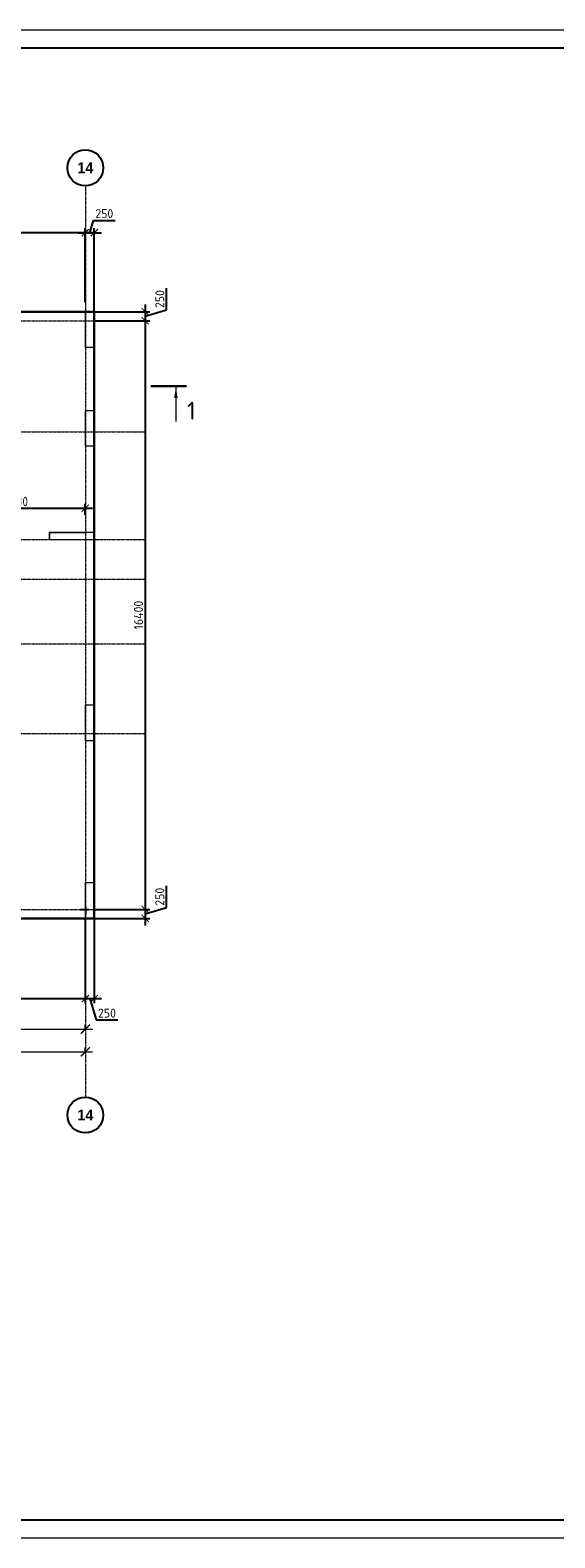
# Model space of a CAD drawing. Header units: millimetres. Extents: x -42044588 to 856694, y -806701 to 941911.
# Tile 798 of 1056: x -151105 to -136504, y -254918 to -212918. Entities that reach past the tile are written whole.
import ezdxf

# ---------------------------------------------------------------- set-up
doc = ezdxf.new("R2010")
doc.units = ezdxf.units.MM
for name, pattern in [('______5', [1100, 800, -100, 100, -100]), ('DASHED', [7, 5, -2, 0]), ('осевая', [50.8, 31.75, -6.35, 6.35, -6.35])]:
    doc.linetypes.add(name, pattern=pattern)
doc.layers.add('Колонна_ бетон', color=7, linetype='Continuous', lineweight=50, true_color=0xb4b496)
for name, color, linetype, lineweight in [('Оси', 40, '______5', 18), ('Перекрытие ж_бетон', 1, 'Continuous', 30), ('РАЗМЕРЫ', 1, 'Continuous', 9), ('СТЕНЫ', 3, 'Continuous', 30), ('ТОНКИЕ', 7, 'Continuous', 9), ('Узлы', 7, 'Continuous', 0)]:
    doc.layers.add(name, color=color, linetype=linetype, lineweight=lineweight)
doc.layers.add('ТОЛСТЫЕ_ОСНОВНЫЕ', color=6, linetype='Continuous')
doc.styles.add('Century Gothic', font='GOTHIC.TTF')
doc.styles.add('GOST-2.304_Type-B', font='GOST_Common.ttf')
doc.dimstyles.new('СПДС', dxfattribs={"dimscale": 100, "dimtxt": 2.5, "dimasz": 2, "dimexe": 1.25, "dimexo": 0, "dimtad": 1, "dimdec": 0, "dimrnd": 5, "dimtxsty": 'GOST-2.304_Type-B', "dimblk": 'ARCHTICK', "dimcen": 2.5, "dimdle": 2, "dimclrd": 1, "dimclre": 1, "dimclrt": 1, "dimadec": 0, "dimazin": 2, "dimtfac": 0.75, "dimtdec": 0, "dimtmove": 1, "dimatfit": 3, "dimfxl": 0, "dimtolj": 1, "dimarcsym": 0})

# ---------------------------------------------------------------- blocks, each defined once
blk = doc.blocks.new('_ArchTick')
at = {"color": 0, "linetype": 'ByBlock', "const_width": 0.15}
blk.add_lwpolyline([(-0.5, -0.5), (0.5, 0.5)], dxfattribs=at)
blk = doc.blocks.new('*D6710')
at = {"color": 1, "lineweight": -2, "transparency": 16777216}
for p, q in [((-85905, -346670), (-38705, -346670)), ((-85705, -346670), (-85705, -346545)), ((-38905, -346670), (-38905, -346545))]:
    blk.add_line(p, q, dxfattribs=at)
at = {"layer": 'DEFPOINTS', "color": 0, "transparency": 16777216}
for p in [(-85705, -346670), (-38905, -346670), (-38905, -346670)]:
    blk.add_point(p, dxfattribs=at)
at = {"color": 1, "lineweight": -2, "transparency": 16777216, "xscale": 250, "yscale": 250, "zscale": 250, "rotation": 180}
blk.add_blockref('_ArchTick', (-85705, -346670), dxfattribs=at)
at = {"color": 1, "lineweight": -2, "transparency": 16777216, "xscale": 250, "yscale": 250, "zscale": 250}
blk.add_blockref('_ArchTick', (-38905, -346670), dxfattribs=at)
at = {"color": 1, "transparency": 16777216, "insert": (-67487, -346445), "char_height": 250, "width": 104166.67, "attachment_point": 5, "style": 'GOST-2.304_Type-B'}
blk.add_mtext('\\A1;46800', dxfattribs=at)
blk = doc.blocks.new('NSY101')
at = {"color": 0, "linetype": 'ByBlock', "lineweight": -2}
blk.add_circle((0, 0), 50, dxfattribs=at)
blk = doc.blocks.new('СЛОЖНЫЙ_ОБЪЕКТ_21')
at = {"layer": 'Оси', "color": 16, "linetype": 'Continuous', "lineweight": 25, "transparency": 33554687, "xscale": 9.999999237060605, "yscale": 9.999999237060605, "zscale": 9.999999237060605}
blk.add_blockref('NSY101', (51513, -989), dxfattribs=at)
at = {"layer": 'Оси', "color": 16, "linetype": 'Continuous', "lineweight": 25, "transparency": 33554687, "insert": (51513, -989), "char_height": 300, "width": 620, "attachment_point": 5, "style": 'Century Gothic'}
blk.add_mtext('\\A1;{\\fCentury Gothic|i0|b1;\\H300.000000;\\W1.000000;\\C16;14}\\P', dxfattribs=at)
blk = doc.blocks.new('СЛОЖНЫЙ_ОБЪЕКТ_41')
at = {"layer": 'Оси', "color": 16, "linetype": 'Continuous', "lineweight": 25, "transparency": 33554687, "xscale": 9.999999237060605, "yscale": 9.999999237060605, "zscale": 9.999999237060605}
blk.add_blockref('NSY101', (51513, -43009), dxfattribs=at)
at = {"layer": 'Оси', "color": 16, "linetype": 'Continuous', "lineweight": 25, "transparency": 33554687, "insert": (51513, -43009), "char_height": 300, "width": 620, "attachment_point": 5, "style": 'Century Gothic'}
blk.add_mtext('\\A1;{\\fCentury Gothic|i0|b1;\\H300.000000;\\W1.000000;\\C16;14}\\P', dxfattribs=at)
blk = doc.blocks.new('*D6728')
at = {"color": 1, "lineweight": -2, "transparency": 16777216}
for p, q in [((-45305, -346039), (-38705, -346039)), ((-45105, -346039), (-45105, -345914)), ((-38905, -346039), (-38905, -345914))]:
    blk.add_line(p, q, dxfattribs=at)
at = {"layer": 'DEFPOINTS', "color": 0, "transparency": 16777216}
for p in [(-45105, -346039), (-38905, -346039), (-38905, -346039)]:
    blk.add_point(p, dxfattribs=at)
at = {"color": 1, "lineweight": -2, "transparency": 16777216, "xscale": 250, "yscale": 250, "zscale": 250, "rotation": 180}
blk.add_blockref('_ArchTick', (-45105, -346039), dxfattribs=at)
at = {"color": 1, "lineweight": -2, "transparency": 16777216, "xscale": 250, "yscale": 250, "zscale": 250}
blk.add_blockref('_ArchTick', (-38905, -346039), dxfattribs=at)
at = {"color": 1, "transparency": 16777216, "insert": (-42030, -345814), "char_height": 250, "width": 83333.33, "attachment_point": 5, "style": 'GOST-2.304_Type-B'}
blk.add_mtext('\\A1;6200', dxfattribs=at)
blk = doc.blocks.new('*D703')
at = {"layer": 'DEFPOINTS', "color": 0, "transparency": 16777216}
for p in [(-149320, -218561), (-149570, -220492), (-149320, -220762)]:
    blk.add_point(p, dxfattribs=at)
at = {"layer": 'РАЗМЕРЫ', "color": 1, "lineweight": -2, "transparency": 16777216}
for p, q in [((-149445, -218561), (-149342, -218217)), ((-149342, -218217), (-148742, -218217)), ((-149770, -218561), (-149120, -218561)), ((-149570, -220492), (-149570, -218436)), ((-149320, -220762), (-149320, -218436))]:
    blk.add_line(p, q, dxfattribs=at)
at = {"layer": 'РАЗМЕРЫ', "color": 1, "lineweight": -2, "transparency": 16777216, "xscale": 200, "yscale": 200, "zscale": 200, "rotation": 180}
blk.add_blockref('_ArchTick', (-149570, -218561), dxfattribs=at)
at = {"layer": 'РАЗМЕРЫ', "color": 1, "lineweight": -2, "transparency": 16777216, "xscale": 200, "yscale": 200, "zscale": 200}
blk.add_blockref('_ArchTick', (-149320, -218561), dxfattribs=at)
at = {"layer": 'РАЗМЕРЫ', "color": 1, "lineweight": 0, "transparency": 16777216, "insert": (-149042, -218030), "char_height": 250, "attachment_point": 5, "style": 'GOST-2.304_Type-B'}
blk.add_mtext('\\A1;250', dxfattribs=at)
blk = doc.blocks.new('*D704')
at = {"layer": 'DEFPOINTS', "color": 0, "transparency": 16777216}
for p in [(-149320, -220762), (-149320, -221012), (-147903, -221012)]:
    blk.add_point(p, dxfattribs=at)
at = {"layer": 'РАЗМЕРЫ', "color": 1, "lineweight": -2, "transparency": 16777216}
for p, q in [((-147310, -220709), (-147310, -220109)), ((-149320, -220762), (-147778, -220762)), ((-147903, -220562), (-147903, -221212)), ((-147903, -220887), (-147310, -220709)), ((-149320, -221012), (-147778, -221012))]:
    blk.add_line(p, q, dxfattribs=at)
at = {"layer": 'РАЗМЕРЫ', "color": 1, "lineweight": -2, "transparency": 16777216, "xscale": 200, "yscale": 200, "zscale": 200}
for p, rotation in [((-147903, -220762), 90), ((-147903, -221012), 270)]:
    blk.add_blockref('_ArchTick', p, dxfattribs=dict(at, rotation=rotation))
at = {"layer": 'РАЗМЕРЫ', "color": 1, "lineweight": 0, "transparency": 16777216, "insert": (-147497, -220409), "char_height": 250, "attachment_point": 5, "rotation": 90, "style": 'GOST-2.304_Type-B'}
blk.add_mtext('\\A1;250', dxfattribs=at)
blk = doc.blocks.new('*D705')
at = {"layer": 'DEFPOINTS', "color": 0, "transparency": 16777216}
for p in [(-149320, -221012), (-149320, -237412), (-147903, -237412)]:
    blk.add_point(p, dxfattribs=at)
at = {"layer": 'РАЗМЕРЫ', "color": 1, "lineweight": -2, "transparency": 16777216}
for p, q in [((-147903, -220812), (-147903, -237612)), ((-149320, -221012), (-147778, -221012)), ((-149320, -237412), (-147778, -237412))]:
    blk.add_line(p, q, dxfattribs=at)
at = {"layer": 'РАЗМЕРЫ', "color": 1, "lineweight": -2, "transparency": 16777216, "xscale": 200, "yscale": 200, "zscale": 200}
for p, rotation in [((-147903, -221012), 90), ((-147903, -237412), 270)]:
    blk.add_blockref('_ArchTick', p, dxfattribs=dict(at, rotation=rotation))
at = {"layer": 'РАЗМЕРЫ', "color": 1, "lineweight": 0, "transparency": 16777216, "insert": (-148091, -229212), "char_height": 250, "attachment_point": 5, "rotation": 90, "style": 'GOST-2.304_Type-B'}
blk.add_mtext('\\A1;16400', dxfattribs=at)
blk = doc.blocks.new('*D706')
at = {"layer": 'DEFPOINTS', "color": 0, "transparency": 16777216}
for p in [(-149320, -237412), (-149320, -237662), (-147903, -237662)]:
    blk.add_point(p, dxfattribs=at)
at = {"layer": 'РАЗМЕРЫ', "color": 1, "lineweight": -2, "transparency": 16777216}
for p, q in [((-147310, -237359), (-147310, -236759)), ((-147903, -237212), (-147903, -237862)), ((-149320, -237412), (-147778, -237412)), ((-149320, -237662), (-147778, -237662)), ((-147903, -237537), (-147310, -237359))]:
    blk.add_line(p, q, dxfattribs=at)
at = {"layer": 'РАЗМЕРЫ', "color": 1, "lineweight": -2, "transparency": 16777216, "xscale": 200, "yscale": 200, "zscale": 200}
for p, rotation in [((-147903, -237412), 90), ((-147903, -237662), 270)]:
    blk.add_blockref('_ArchTick', p, dxfattribs=dict(at, rotation=rotation))
at = {"layer": 'РАЗМЕРЫ', "color": 1, "lineweight": 0, "transparency": 16777216, "insert": (-147497, -237059), "char_height": 250, "attachment_point": 5, "rotation": 90, "style": 'GOST-2.304_Type-B'}
blk.add_mtext('\\A1;250', dxfattribs=at)
blk = doc.blocks.new('*D707')
at = {"layer": 'DEFPOINTS', "color": 0, "transparency": 16777216}
for p in [(-149570, -237662), (-149320, -237662), (-149320, -239896)]:
    blk.add_point(p, dxfattribs=at)
at = {"layer": 'РАЗМЕРЫ', "color": 1, "lineweight": -2, "transparency": 16777216}
for p, q in [((-149570, -237662), (-149570, -240021)), ((-149320, -237662), (-149320, -240021)), ((-149770, -239896), (-149120, -239896)), ((-149445, -239896), (-149267, -240490)), ((-149267, -240490), (-148667, -240490))]:
    blk.add_line(p, q, dxfattribs=at)
at = {"layer": 'РАЗМЕРЫ', "color": 1, "lineweight": -2, "transparency": 16777216, "xscale": 200, "yscale": 200, "zscale": 200, "rotation": 180}
blk.add_blockref('_ArchTick', (-149570, -239896), dxfattribs=at)
at = {"layer": 'РАЗМЕРЫ', "color": 1, "lineweight": -2, "transparency": 16777216, "xscale": 200, "yscale": 200, "zscale": 200}
blk.add_blockref('_ArchTick', (-149320, -239896), dxfattribs=at)
at = {"layer": 'РАЗМЕРЫ', "color": 1, "lineweight": 0, "transparency": 16777216, "insert": (-148967, -240302), "char_height": 250, "attachment_point": 5, "style": 'GOST-2.304_Type-B'}
blk.add_mtext('\\A1;250', dxfattribs=at)
blk = doc.blocks.new('*D713')
at = {"layer": 'DEFPOINTS', "color": 0, "transparency": 16777216}
for p in [(-149570, -238289), (-169270, -239317), (-149570, -239896)]:
    blk.add_point(p, dxfattribs=at)
at = {"layer": 'РАЗМЕРЫ', "color": 1, "lineweight": -2, "transparency": 16777216}
for p, q in [((-149570, -238289), (-149570, -240021)), ((-169270, -239317), (-169270, -240021)), ((-169470, -239896), (-149370, -239896))]:
    blk.add_line(p, q, dxfattribs=at)
at = {"layer": 'РАЗМЕРЫ', "color": 1, "lineweight": -2, "transparency": 16777216, "xscale": 200, "yscale": 200, "zscale": 200, "rotation": 180}
blk.add_blockref('_ArchTick', (-169270, -239896), dxfattribs=at)
at = {"layer": 'РАЗМЕРЫ', "color": 1, "lineweight": -2, "transparency": 16777216, "xscale": 200, "yscale": 200, "zscale": 200}
blk.add_blockref('_ArchTick', (-149570, -239896), dxfattribs=at)
at = {"layer": 'РАЗМЕРЫ', "color": 1, "lineweight": 0, "transparency": 16777216, "insert": (-159420, -239708), "char_height": 250, "attachment_point": 5, "style": 'GOST-2.304_Type-B'}
blk.add_mtext('\\A1;19700', dxfattribs=at)
blk = doc.blocks.new('подложка стн 1-го этажа')
at = {"layer": 'Колонна_ бетон', "color": 252, "linetype": 'DASHED', "lineweight": 0, "ltscale": 0.5, "true_color": 0x939598, "transparency": 33554687}
for p, q in [((54844, 26112, -200), (54844, 26112, -200)), ((55094, 26362, -200), (55094, 26362, -200)), ((54844, 9712, -200), (54844, 9712, -200)), ((55094, 9462, -200), (55094, 9462, -200))]:
    blk.add_line(p, q, dxfattribs=at)
for points, elevation in [([(54844, 26362), (55094, 26362), (55094, 25362), (54844, 25362)], -560), ([(54844, 23612), (55094, 23612), (55094, 22612), (54844, 22612)], -360), ([(54844, 23612), (55094, 23612), (55094, 22612), (54844, 22612)], -560), ([(55094, 20212), (53844, 20212), (53844, 20012), (55094, 20012)], -560), ([(54844, 15412), (55094, 15412), (55094, 14412), (54844, 14412)], -560), ([(54844, 10462), (55094, 10462), (55094, 9462), (54844, 9462)], -360)]:
    blk.add_lwpolyline(points, close=True, dxfattribs=dict(at, elevation=elevation))
at = {"layer": 'СТЕНЫ', "color": 252, "linetype": 'DASHED', "lineweight": 0, "ltscale": 0.5, "true_color": 0x939598, "transparency": 33554687}
for p, q in [((53844, 20212, -200), (54844, 20212, -200)), ((53844, 20012, -200), (53844, 20212, -200)), ((53844, 20212, -200), (53844, 20212, -200)), ((54844, 20212, -200), (54844, 20212, -200)), ((53844, 20012, -200), (53844, 20012, -200)), ((53844, 20012, -200), (54844, 20012, -200)), ((54844, 20012, -200), (54844, 20012, -200))]:
    blk.add_line(p, q, dxfattribs=at)
blk = doc.blocks.new('ramka-bez-shtampa2')
at = {"layer": 'ТОЛСТЫЕ_ОСНОВНЫЕ', "color": 6}
blk.add_lwpolyline([(20, 5), (886, 5), (886, 415), (20, 415)], close=True, dxfattribs=at)
at = {"layer": 'ТОНКИЕ'}
blk.add_lwpolyline([(0, 0), (891, 0), (891, 420), (0, 420)], close=True, dxfattribs=at)
blk = doc.blocks.new('*D772')
at = {"layer": 'DEFPOINTS', "color": 0, "transparency": 16777216}
for p in [(-174970, -218561), (-174970, -218971), (-149570, -219080)]:
    blk.add_point(p, dxfattribs=at)
at = {"layer": 'РАЗМЕРЫ', "color": 1, "lineweight": -2, "transparency": 16777216}
for p, q in [((-149370, -218561), (-175170, -218561)), ((-174970, -218971), (-174970, -218436)), ((-149570, -219080), (-149570, -218436))]:
    blk.add_line(p, q, dxfattribs=at)
at = {"layer": 'РАЗМЕРЫ', "color": 1, "lineweight": -2, "transparency": 16777216, "xscale": 200, "yscale": 200, "zscale": 200, "rotation": 180}
blk.add_blockref('_ArchTick', (-174970, -218561), dxfattribs=at)
at = {"layer": 'РАЗМЕРЫ', "color": 1, "lineweight": -2, "transparency": 16777216, "xscale": 200, "yscale": 200, "zscale": 200}
blk.add_blockref('_ArchTick', (-149570, -218561), dxfattribs=at)
at = {"layer": 'РАЗМЕРЫ', "color": 1, "lineweight": 0, "transparency": 16777216, "insert": (-162270, -218374), "char_height": 250, "attachment_point": 5, "style": 'GOST-2.304_Type-B'}
blk.add_mtext('\\A1;25400', dxfattribs=at)
blk = doc.blocks.new('*D3333')
at = {"layer": 'DEFPOINTS', "color": 0, "transparency": 16777216}
for p in [(-149570, -226236), (-149570, -226423), (-153450, -227012, 360)]:
    blk.add_point(p, dxfattribs=at)
at = {"layer": 'РАЗМЕРЫ', "color": 1, "lineweight": -2, "transparency": 16777216}
for p, q in [((-153650, -226236), (-149370, -226236)), ((-153450, -227012), (-153450, -226111)), ((-149570, -226423), (-149570, -226111))]:
    blk.add_line(p, q, dxfattribs=at)
at = {"layer": 'РАЗМЕРЫ', "color": 1, "lineweight": -2, "transparency": 16777216, "xscale": 200, "yscale": 200, "zscale": 200, "rotation": 180}
blk.add_blockref('_ArchTick', (-153450, -226236), dxfattribs=at)
at = {"layer": 'РАЗМЕРЫ', "color": 1, "lineweight": -2, "transparency": 16777216, "xscale": 200, "yscale": 200, "zscale": 200}
blk.add_blockref('_ArchTick', (-149570, -226236), dxfattribs=at)
at = {"layer": 'РАЗМЕРЫ', "color": 1, "lineweight": 0, "transparency": 16777216, "insert": (-151510, -226049), "char_height": 250, "attachment_point": 5, "style": 'GOST-2.304_Type-B'}
blk.add_mtext('\\A1;3880', dxfattribs=at)
blk = doc.blocks.new('блочина')
for p, q in [((150270, 50880), (150508, 50880)), ((150413, 50955), (150413, 50741))]:
    blk.add_line(p, q)
at = {"color": 4, "lineweight": 30, "elevation": -360}
blk.add_lwpolyline([(130360, 62456), (130410, 62456), (130410, 62406), (130360, 62406)], close=True, dxfattribs=at)
at = {"color": 4, "lineweight": 30}
blk.add_lwpolyline([(123862, 60951), (123462, 60951), (123462, 60001), (123862, 60001)], close=True, dxfattribs=at)
at = {"layer": 'Перекрытие ж_бетон', "color": 4}
for points in [[(140763, 63798), (140763, 63398), (140413, 63398), (140413, 63798)], [(140861, 63400), (140861, 63800), (141511, 63800), (141511, 63400)], [(143317, 63300), (143717, 63300), (143717, 62080), (143317, 62080)], [(135753, 62200), (135753, 62600), (137153, 62600), (137153, 62200)], [(137233, 62598), (137233, 62198), (137633, 62198), (137633, 62598)], [(114883, 62278), (114663, 62278), (114663, 61878), (114883, 61878)], [(114983, 61880), (114983, 62280), (116263, 62280), (116263, 61880)], [(116763, 62278), (116363, 62278), (116363, 61878), (116763, 61878)], [(132913, 62278), (132693, 62278), (132693, 61878), (132913, 61878)], [(133013, 61880), (133013, 62280), (134413, 62280), (134413, 61880)], [(134513, 62278), (134513, 61878), (134913, 61878), (134913, 62278)], [(108013, 60560), (107613, 60560), (107613, 62150), (108013, 62150)], [(130413, 60880), (130413, 61480), (129613, 61480), (129613, 60880)], [(146133, 61378), (146533, 61378), (146533, 60138), (146133, 60138)], [(117363, 60978), (117363, 60578), (116963, 60578), (116963, 60978)], [(113163, 60000), (113163, 60580), (112363, 60580), (112363, 60000)], [(130413, 60000), (130413, 60700), (129613, 60700), (129613, 60000)], [(140413, 60455), (140413, 60855), (141513, 60855), (141513, 60455)], [(107613, 60478), (108013, 60478), (108013, 60078), (107613, 60078)], [(118913, 60130), (118913, 60380), (118513, 60380), (118513, 60130)], [(141413, 60030), (141013, 60030), (141013, 60280), (141413, 60280)], [(109050, 56280), (108600, 56280), (108600, 58060), (109050, 58060)], [(112213, 57979), (112213, 58229), (111813, 58229), (111813, 57979)], [(116013, 58102), (115873, 58102), (115873, 57972), (116013, 57972)], [(116403, 58102), (116133, 58102), (116133, 57972), (116403, 57972)], [(116793, 58102), (116523, 58102), (116523, 57972), (116793, 57972)], [(121013, 57662), (121013, 58202), (120413, 58202), (120413, 57662)], [(131113, 58158), (131113, 57678), (130713, 57678), (130713, 58158)], [(131213, 57720), (131213, 58120), (131887, 58120), (131887, 57720)], [(135313, 58158), (135713, 58158), (135713, 57678), (135313, 57678)], [(135813, 57720), (135813, 58120), (137213, 58120), (137213, 57720)], [(137413, 58158), (137863, 58158), (137863, 57678), (137413, 57678)], [(137963, 57720), (137963, 58120), (138633, 58120), (138633, 57720)], [(142763, 57580), (142763, 58130), (142163, 58130), (142163, 57580)], [(143213, 58078), (143213, 57498), (142862, 57498), (142862, 58078)], [(143313, 57500), (143313, 58080), (144013, 58080), (144013, 57500)], [(133163, 57680), (133163, 57930), (132763, 57930), (132763, 57680)], [(144613, 57478), (144613, 57078), (144213, 57078), (144213, 57478)], [(144693, 57080), (144693, 57480), (145833, 57480), (145833, 57080)], [(108593, 56178), (109042, 56178), (109042, 55778), (108593, 55778)], [(122813, 55778), (122563, 55778), (122563, 55978), (122813, 55978)], [(122913, 55780), (122913, 56180), (124313, 56180), (124313, 55780)], [(124813, 55780), (124413, 55780), (124413, 56180), (124813, 56180)], [(125443, 55600), (125443, 56000), (127163, 56000), (127163, 55600)], [(127263, 55600), (127263, 56000), (127713, 56000), (127713, 55600)], [(113843, 55383), (113843, 55783), (115113, 55783), (115113, 55383)], [(116213, 55780), (116213, 55380), (115813, 55380), (115813, 55780)], [(116313, 55382), (116313, 55782), (117713, 55782), (117713, 55382)], [(118063, 55380), (117813, 55380), (117813, 55780), (118063, 55780)]]:
    blk.add_lwpolyline(points, close=True, dxfattribs=at)
for points, elevation in [([(143318, 61978), (143716, 61978), (143716, 61578), (143318, 61578)], 4500), ([(125963, 60580), (126263, 60580), (126263, 60430), (125963, 60430)], 360), ([(126693, 60580), (126963, 60580), (126963, 60450), (126693, 60450)], 360), ([(127083, 60580), (127353, 60580), (127353, 60450), (127083, 60450)], 360), ([(127473, 60580), (127613, 60580), (127613, 60450), (127473, 60450)], 360), ([(116963, 60000), (116963, 60400), (117793, 60400), (117793, 60000)], 4500), ([(120893, 60380), (121163, 60380), (121163, 60250), (120893, 60250)], 360), ([(121283, 60380), (121553, 60380), (121553, 60250), (121283, 60250)], 360), ([(121673, 60380), (121813, 60380), (121813, 60250), (121673, 60250)], 360), ([(122093, 59980), (122093, 60380), (122743, 60380), (122743, 59980)], 4500), ([(122863, 59978), (122863, 60378), (123263, 60378), (123263, 59978)], 4500), ([(139052, 57810), (138912, 57810), (138912, 57680), (139052, 57680)], 360), ([(139442, 57810), (139172, 57810), (139172, 57680), (139442, 57680)], 360), ([(139832, 57810), (139562, 57810), (139562, 57680), (139832, 57680)], 360), ([(115213, 55780), (115213, 55380), (115613, 55380), (115613, 55780)], 360)]:
    blk.add_lwpolyline(points, close=True, dxfattribs=dict(at, elevation=elevation))
at = {"layer": 'Перекрытие ж_бетон', "color": 4, "ltscale": 100}
for points in [[(136313, 60028), (136113, 60028), (136113, 60228), (136313, 60228)], [(139913, 60198), (139913, 59998), (139713, 59998), (139713, 60198)], [(111113, 58177), (111113, 57977), (110913, 57977), (110913, 58177)], [(117263, 57930), (117063, 57930), (117063, 58130), (117263, 58130)], [(118263, 57930), (118063, 57930), (118063, 58130), (118263, 58130)]]:
    blk.add_lwpolyline(points, close=True, dxfattribs=at)
at = {"layer": 'Перекрытие ж_бетон', "color": 4, "ltscale": 100, "elevation": 4500}
blk.add_lwpolyline([(137513, 60028), (137313, 60028), (137313, 60228), (137513, 60228)], close=True, dxfattribs=at)
at = {"layer": 'РАЗМЕРЫ', "color": 4, "lineweight": 30}
blk.add_lwpolyline([(146533, 60010), (146133, 60010), (146133, 59610), (146533, 59610)], close=True, dxfattribs=at)
blk = doc.blocks.new('оси блок 2')
at = {"layer": 'Оси', "color": 16, "linetype": 'осевая', "lineweight": 0, "ltscale": 0.25, "transparency": 33554687}
for p, q in [((-38904.7, -322543), (-38904.7, -347914.1)), ((-89822.3, -326301.3), (-37238.5, -326301.3)), ((-89822.3, -329401.3), (-37238.5, -329401.3)), ((-89822.3, -332401.3), (-37238.5, -332401.3)), ((-89822.3, -333501.3), (-37238.5, -333501.3)), ((-89822.3, -335301.3), (-37238.5, -335301.3)), ((-89822.3, -337801.3), (-37238.5, -337801.3)), ((-89822.3, -342701.3), (-37238.5, -342701.3))]:
    blk.add_line(p, q, dxfattribs=at)
at = {"layer": 'Оси', "color": 16, "linetype": 'Continuous', "lineweight": 25, "transparency": 33554687}
for name, p in [('СЛОЖНЫЙ_ОБЪЕКТ_21', (-90418.2, -321053.5)), ('СЛОЖНЫЙ_ОБЪЕКТ_41', (-90418.2, -305420.5))]:
    blk.add_blockref(name, p, dxfattribs=at)
for base, p1, p2, picture, middle in [((-38904.7, -346038.9), (-45104.7, -346038.9), (-38904.7, -346038.9), '*D6728', (-42029.9, -346038.9)), ((-38904.7, -346670.2), (-85704.7, -346670.2), (-38904.7, -346670.2), '*D6710', (-67487.3, -346670.2))]:
    dim = blk.add_linear_dim(base=base, p1=p1, p2=p2, dimstyle='СПДС', override={"dimgap": 1})
    dim.commit()
    dim.dimension.update_dxf_attribs({"geometry": picture, "text_midpoint": middle, "dimtype": 160})

msp = doc.modelspace()

# ---------------------------------------------------------------- linework, layer by layer
at = {"layer": 'Перекрытие ж_бетон'}
msp.add_lwpolyline([(-169319.689, -237661.693), (-162669.689, -237661.693), (-162669.689, -237661.692), (-159320.149, -237661.692), (-159320.154, -237661.692), (-149319.689, -237661.693), (-149319.689, -220761.693), (-159369.689, -220761.693), (-159369.689, -220761.693), (-162719.689, -220761.693), (-162719.689, -220761.693), (-176159.689, -220761.693)], dxfattribs=at)
at = {"layer": 'Узлы', "color": 1, "linetype": 'Continuous', "lineweight": 0}
msp.add_line((-147049.436, -222869.037, 3100), (-147049.436, -223819.037, 3100), dxfattribs=at)
at = {"layer": 'Узлы', "color": 1, "linetype": 'Continuous', "lineweight": 0, "const_width": 70, "elevation": 3100}
msp.add_lwpolyline([(-146749.436, -222834.037), (-147749.436, -222834.037)], dxfattribs=at)
at = {"layer": 'Узлы', "color": 1, "linetype": 'Continuous', "lineweight": 0}
msp.add_solid([(-147049.436, -222869.037, 3100), (-147099.714, -223169.487, 3100), (-146999.158, -223169.487, 3100)], dxfattribs=at)

# ---------------------------------------------------------------- block references
at = {"xscale": 100, "yscale": 100, "zscale": 100}
msp.add_blockref('ramka-bez-shtampa2', (-203650.914, -254918.406), dxfattribs=at)
for name, p in [('подложка стн 1-го этажа', (-204413.612, -247123.487, 560)), ('блочина', (-299982.367, -288291.338))]:
    msp.add_blockref(name, p)
at = {"layer": 'РАЗМЕРЫ'}
msp.add_blockref('оси блок 2', (-110664.971, 105289.629), dxfattribs=at)

# ---------------------------------------------------------------- texts
at = {"layer": 'Узлы', "color": 1, "linetype": 'Continuous', "lineweight": 0, "insert": (-146619.436, -223519.037, 3100), "char_height": 500, "attachment_point": 5, "style": 'GOST-2.304_Type-B'}
msp.add_mtext_dynamic_manual_height_columns('1', width=723.87981, gutter_width=25, heights=[0], dxfattribs=at)

# ---------------------------------------------------------------- dimensions: what is measured, and where the dimension line sits
at = {"layer": 'РАЗМЕРЫ', "lineweight": 0}
for base, p1, p2, picture, middle in [((-149319.689, -218561.013), (-149569.689, -220491.914), (-149319.689, -220761.693), '*D703', (-149279.064, -218029.763)), ((-174969.689, -218561.013), (-149569.689, -219080.3), (-174969.689, -218970.51), '*D772', (-162269.689, -218373.513)), ((-149569.547, -226236.458), (-153449.687, -227011.693, 360), (-149569.547, -226422.544), '*D3333', (-151509.617, -226048.958)), ((-149319.689, -239895.788), (-149569.689, -237661.693), (-149319.689, -237661.693), '*D707', (-149204.064, -240302.038)), ((-149569.689, -239895.788), (-169269.689, -239316.601), (-149569.689, -238288.804), '*D713', (-159419.689, -239708.288))]:
    dim = msp.add_linear_dim(base=base, p1=p1, p2=p2, dimstyle='СПДС', override={"dimrnd": 5}, dxfattribs=at)
    dim.commit()
    dim.dimension.update_dxf_attribs({"geometry": picture, "text_midpoint": middle})
for base, p1, p2, picture, middle in [((-147903.471, -221011.693), (-149319.689, -220761.693), (-149319.689, -221011.693), '*D704', (-147497.221, -220646.068)), ((-147903.471, -237411.693), (-149319.689, -221011.693), (-149319.689, -237411.693), '*D705', (-148090.971, -229211.693)), ((-147903.471, -237661.693), (-149319.689, -237411.693), (-149319.689, -237661.693), '*D706', (-147497.221, -237296.068))]:
    dim = msp.add_linear_dim(base=base, p1=p1, p2=p2, angle=90, dimstyle='СПДС', override={"dimrnd": 5}, dxfattribs=at)
    dim.commit()
    dim.dimension.update_dxf_attribs({"geometry": picture, "text_midpoint": middle})

doc.saveas('drawing.dxf')
